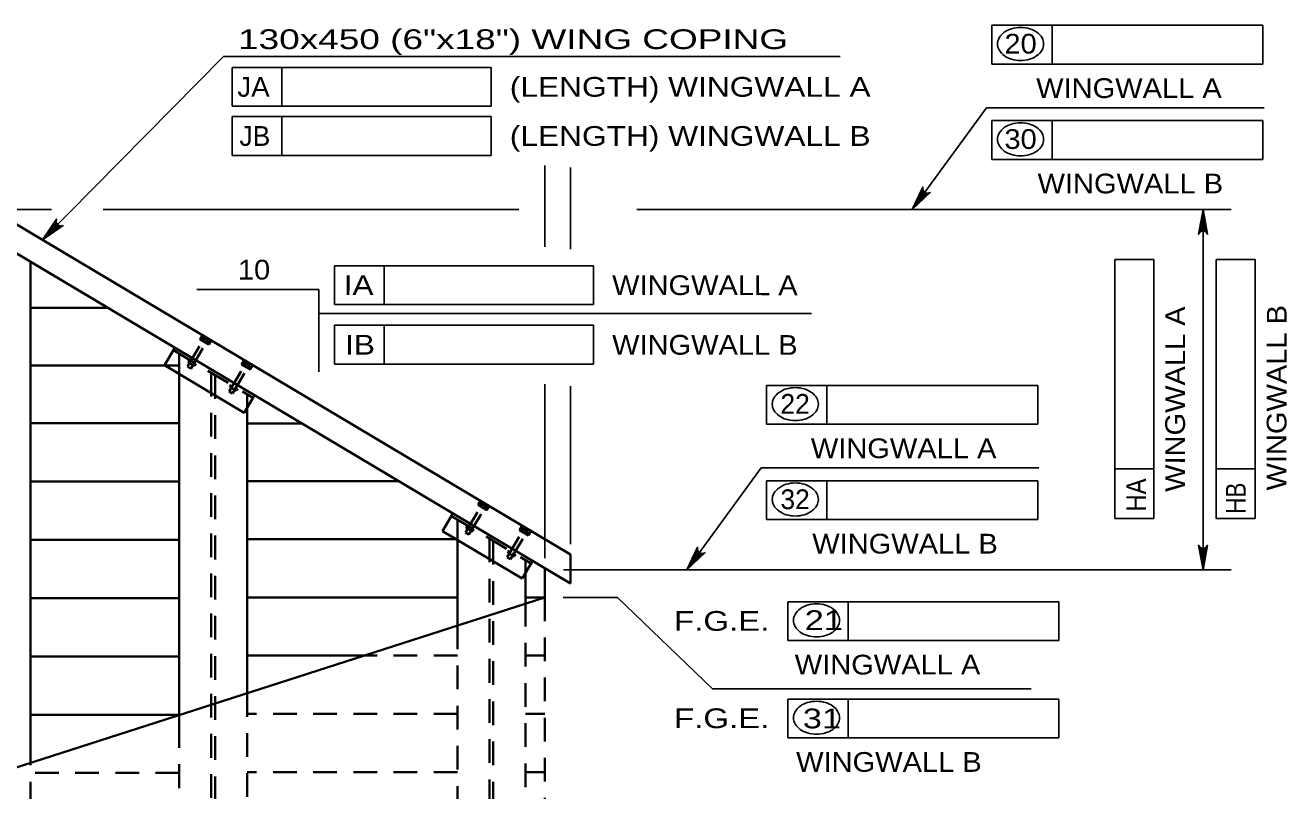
# Model space of a CAD drawing. Extents: x -6.4 to 73.1, y -66 to 0.
# Drawn here: x 51.01 to 58.67, y -62.24 to -57.59 of the extents above; entities that cross this region are included whole.
import ezdxf
from ezdxf.enums import TextEntityAlignment as Align

# ---------------------------------------------------------------- set-up
doc = ezdxf.new("R2010")
doc.units = 0
doc.header["$LTSCALE"] = 0.048
doc.linetypes.add('MEDIUM_DASHED', pattern=[4.5, 3, -1.5])
for name, color, linetype, lineweight in [('3', 7, 'Continuous', 35), ('4', 7, 'Continuous', 25), ('5', 7, 'Continuous', 25), ('8', 7, 'Continuous', 25)]:
    doc.layers.add(name, color=color, linetype=linetype, lineweight=lineweight)

msp = doc.modelspace()

# ---------------------------------------------------------------- hatches: boundary and pattern name
at = {"layer": '4'}
for points in [[(56.39633, -58.70642), (56.47408, -58.61692), (56.45817, -58.60525)], [(58.14642, -58.81975), (58.18425, -58.81975), (58.16533, -58.70642)], [(51.20425, -58.8225), (51.17733, -58.79592), (51.11117, -58.88983)], [(55.02683, -60.89633), (55.10458, -60.80683), (55.08867, -60.79517)], [(58.14642, -60.78292), (58.18425, -60.78292), (58.16533, -60.89633)]]:
    msp.add_hatch(color=256, dxfattribs=at).paths.add_polyline_path(points)

# ---------------------------------------------------------------- linework, layer by layer
at = {"layer": '3'}
for p, q in [((50.80342, -58.70642), (54.32033, -60.80333)), ((50.80342, -58.88358), (54.32033, -60.9805)), ((51.03858, -62.06967), (51.03858, -59.02383)), ((51.50592, -59.30242), (51.03858, -59.30242)), ((51.85283, -59.6525), (51.91583, -59.54683)), ((51.85533, -59.654), (51.03858, -59.654)), ((51.94242, -59.70592), (51.94242, -61.835)), ((52.35583, -59.90892), (52.35583, -61.64542)), ((51.94242, -60.00558), (51.03858, -60.00558)), ((52.68633, -60.00625), (52.35583, -60.00625)), ((52.35583, -60.25692), (52.35583, -60.44433)), ((51.94242, -60.35992), (51.03858, -60.35992)), ((53.27608, -60.35783), (52.35583, -60.35783)), ((53.54325, -60.66042), (53.60625, -60.55475)), ((51.94242, -60.71425), (51.03858, -60.71425)), ((53.63283, -60.70942), (52.35583, -60.70942)), ((53.54325, -60.66042), (54.02717, -60.94892)), ((53.63283, -60.71383), (53.63283, -61.23483)), ((54.32033, -60.80333), (54.32033, -60.9805)), ((54.02717, -60.94892), (54.09017, -60.84325)), ((54.04625, -60.91683), (54.04625, -61.09983)), ((54.16433, -60.8875), (54.16433, -61.06375)), ((54.16433, -61.06375), (50.53233, -62.23267)), ((51.94242, -61.06858), (51.03858, -61.06858)), ((53.63283, -61.06375), (52.35583, -61.06375)), ((54.16433, -61.06375), (54.04625, -61.06375)), ((53.06342, -61.41808), (52.35583, -61.41808)), ((51.94242, -61.42292), (51.03858, -61.42292)), ((51.94242, -61.77725), (51.03858, -61.77725))]:
    msp.add_line(p, q, dxfattribs=at)
at = {"layer": '3', "linetype": 'MEDIUM_DASHED'}
for p, q in [((51.99167, -59.66108), (52.08467, -59.50367)), ((52.06833, -59.494), (52.08292, -59.46925)), ((52.12225, -59.52583), (52.06833, -59.494)), ((52.07625, -59.49875), (52.08275, -59.48792)), ((52.09175, -59.49342), (52.08542, -59.50408)), ((52.08908, -59.48708), (52.11792, -59.50408)), ((52.11075, -59.5045), (52.10442, -59.51533)), ((52.12225, -59.52583), (52.13683, -59.50117)), ((52.01292, -59.6735), (52.10592, -59.51617)), ((52.11433, -59.52117), (52.12058, -59.51025)), ((52.00483, -59.61975), (51.99842, -59.63058)), ((52.00083, -59.63658), (52.02967, -59.6535)), ((52.00758, -59.63592), (52.014, -59.62508)), ((52.02658, -59.64717), (52.03283, -59.63633)), ((52.04283, -59.64208), (52.03633, -59.65292)), ((52.24492, -59.81192), (52.33667, -59.65675)), ((52.32033, -59.647), (52.33492, -59.62233)), ((52.37433, -59.67892), (52.32033, -59.647)), ((52.32825, -59.65183), (52.33475, -59.64092)), ((52.34383, -59.6465), (52.33742, -59.65708)), ((52.34108, -59.64008), (52.36992, -59.65717)), ((52.36283, -59.65758), (52.35642, -59.66833)), ((52.37433, -59.67892), (52.38892, -59.65425)), ((52.01292, -59.6735), (51.99167, -59.66108)), ((52.26617, -59.82442), (52.35792, -59.66925)), ((52.36633, -59.67417), (52.37258, -59.66325)), ((52.25808, -59.77067), (52.25167, -59.7815)), ((52.25408, -59.78742), (52.283, -59.80442)), ((52.26083, -59.78683), (52.26725, -59.776)), ((52.27983, -59.798), (52.28617, -59.78725)), ((52.29617, -59.79292), (52.28958, -59.80383)), ((52.26617, -59.82442), (52.24492, -59.81192)), ((53.75875, -60.50192), (53.77333, -60.47717)), ((53.76667, -60.50667), (53.77317, -60.49583)), ((53.78217, -60.50133), (53.77583, -60.512)), ((53.7795, -60.495), (53.80833, -60.512)), ((53.68208, -60.669), (53.77508, -60.51158)), ((53.70333, -60.68142), (53.79633, -60.52408)), ((53.81267, -60.53375), (53.75875, -60.50192)), ((53.80117, -60.51242), (53.79483, -60.52325)), ((53.80475, -60.52908), (53.811, -60.51817)), ((53.81267, -60.53375), (53.82725, -60.50908)), ((53.69525, -60.62767), (53.68883, -60.6385)), ((53.69125, -60.6445), (53.72008, -60.66142)), ((53.698, -60.64383), (53.70442, -60.633)), ((53.717, -60.65508), (53.72325, -60.64425)), ((53.73325, -60.65), (53.72675, -60.66083)), ((54.01075, -60.65492), (54.02533, -60.63025)), ((54.01867, -60.65975), (54.02517, -60.64883)), ((54.03425, -60.65442), (54.02783, -60.665)), ((54.0315, -60.648), (54.06033, -60.66508)), ((53.70333, -60.68142), (53.68208, -60.669)), ((53.93533, -60.81983), (54.02708, -60.66467)), ((53.95658, -60.83233), (54.04833, -60.67717)), ((54.06475, -60.68683), (54.01075, -60.65492)), ((54.05325, -60.6655), (54.04683, -60.67625)), ((54.05675, -60.68208), (54.063, -60.67117)), ((54.06475, -60.68683), (54.07933, -60.66217)), ((53.9485, -60.77858), (53.94208, -60.78942)), ((53.9445, -60.79533), (53.97342, -60.81233)), ((53.95125, -60.79475), (53.95767, -60.78392)), ((53.97025, -60.80592), (53.97658, -60.79517)), ((53.98658, -60.80083), (53.98, -60.81175)), ((53.95658, -60.83233), (53.93533, -60.81983)), ((54.04625, -61.09708), (54.04625, -64.00233)), ((54.16433, -61.06375), (54.16433, -63.54408)), ((53.63283, -61.23483), (53.63283, -64.01342)), ((53.63283, -61.41808), (53.06342, -61.41808)), ((54.16433, -61.41808), (54.04625, -61.41808)), ((52.35583, -61.64542), (52.35583, -64.00233)), ((53.63283, -61.77242), (52.35583, -61.77242)), ((54.16433, -61.77242), (54.04625, -61.77242)), ((51.94242, -61.835), (51.94242, -64.01342)), ((51.03858, -63.54892), (51.03858, -62.06967)), ((51.94242, -62.13158), (51.03858, -62.13158)), ((53.63283, -62.12675), (52.35583, -62.12675)), ((54.16433, -62.12675), (54.04625, -62.12675))]:
    msp.add_line(p, q, dxfattribs=at)
at = {"layer": '3'}
msp.add_lwpolyline([(51.85283, -59.6525), (52.33675, -59.941), (52.39975, -59.83533)], dxfattribs=at)
at = {"layer": '3', "linetype": 'MEDIUM_DASHED'}
for centre, radius, start, end in [((52.08643, -59.49199), 0.00557, 346.84976, 131.94615), ((52.09441, -59.51061), 0.01754, 20.44796, 98.34796), ((52.11462, -59.5093), 0.00613, 61.22502, 128.11101), ((52.11462, -59.5093), 0.00613, 350.6849, 61.22502), ((52.00385, -59.63185), 0.00557, 166.9183, 312.01468), ((52.02401, -59.62985), 0.01754, 200.51649, 278.41649), ((52.03262, -59.64818), 0.00613, 170.75344, 237.63943), ((52.03262, -59.64818), 0.00613, 237.63943, 308.17954), ((52.33849, -59.64504), 0.00557, 346.84976, 131.94615), ((52.34646, -59.66365), 0.01754, 20.44796, 98.34796), ((52.36667, -59.66235), 0.00613, 61.22502, 128.11101), ((52.36667, -59.66235), 0.00613, 350.6849, 61.22502), ((52.25715, -59.78279), 0.00557, 166.9183, 312.01468), ((52.2773, -59.78078), 0.01754, 200.51649, 278.41649), ((52.28592, -59.79912), 0.00613, 170.75344, 237.63943), ((52.28592, -59.79912), 0.00613, 237.63943, 308.17954), ((53.77685, -60.4999), 0.00557, 346.84976, 131.94615), ((53.78482, -60.51852), 0.01754, 20.44796, 98.34796), ((53.80503, -60.51722), 0.00613, 61.22502, 128.11101), ((53.80503, -60.51722), 0.00613, 350.6849, 61.22502), ((53.69427, -60.63977), 0.00557, 166.9183, 312.01468), ((53.71442, -60.63777), 0.01754, 200.51649, 278.41649), ((54.0289, -60.65295), 0.00557, 346.84976, 131.94615), ((54.03688, -60.67157), 0.01754, 20.44796, 98.34796), ((53.72303, -60.6561), 0.00613, 170.75344, 237.63943), ((53.72303, -60.6561), 0.00613, 237.63943, 308.17954), ((54.05709, -60.67026), 0.00613, 61.22502, 128.11101), ((54.05709, -60.67026), 0.00613, 350.6849, 61.22502), ((53.94757, -60.79071), 0.00557, 166.9183, 312.01468), ((53.96772, -60.7887), 0.01754, 200.51649, 278.41649), ((53.97633, -60.80703), 0.00613, 170.75344, 237.63943), ((53.97633, -60.80703), 0.00613, 237.63943, 308.17954)]:
    msp.add_arc(centre, radius, start, end, dxfattribs=at)
at = {"layer": '4'}
for p, q in [((56.88133, -57.58508), (58.52967, -57.58508)), ((56.88133, -57.82133), (56.88133, -57.58508)), ((57.24817, -57.82133), (57.24817, -57.58508)), ((58.52967, -57.58508), (58.52967, -57.82133)), ((51.11108, -58.88992), (52.21175, -57.7755)), ((52.21175, -57.7755), (55.95917, -57.7755)), ((52.26392, -57.84175), (53.83875, -57.84175)), ((52.26392, -57.84175), (52.26392, -58.078)), ((52.56642, -57.84175), (52.56642, -58.078)), ((53.83875, -57.84175), (53.83875, -58.078)), ((58.52967, -57.82133), (56.88133, -57.82133)), ((52.26392, -58.078), (53.83875, -58.078)), ((52.26392, -58.14033), (53.83875, -58.14033)), ((52.26392, -58.14033), (52.26392, -58.3765)), ((52.56642, -58.14033), (52.56642, -58.3765)), ((53.83875, -58.14033), (53.83875, -58.3765)), ((56.88133, -58.16508), (58.52967, -58.16508)), ((56.88133, -58.40125), (56.88133, -58.16508)), ((57.24817, -58.40125), (57.24817, -58.16508)), ((58.52967, -58.16508), (58.52967, -58.40125)), ((52.26392, -58.3765), (53.83875, -58.3765)), ((58.52967, -58.40125), (56.88133, -58.40125)), ((54.16433, -58.93275), (54.16433, -58.43717)), ((54.32033, -58.94575), (54.32033, -58.45017)), ((50.92517, -58.70642), (51.165, -58.70642)), ((51.47892, -58.70642), (54.00733, -58.70642)), ((54.724, -58.70642), (58.33542, -58.70642)), ((58.16533, -60.89633), (58.16533, -58.70642)), ((57.62917, -60.58492), (57.62917, -59.01008)), ((57.62917, -59.01008), (57.86542, -59.01008)), ((57.86542, -60.58492), (57.86542, -59.01008)), ((58.24608, -60.58492), (58.24608, -59.01008)), ((58.24608, -59.01008), (58.48233, -59.01008)), ((58.48233, -60.58492), (58.48233, -59.01008)), ((52.88567, -59.04725), (54.4605, -59.04725)), ((52.88567, -59.04725), (52.88567, -59.2835)), ((53.18817, -59.04725), (53.18817, -59.2835)), ((54.4605, -59.04725), (54.4605, -59.2835)), ((52.79175, -59.19175), (52.04842, -59.19175)), ((52.79175, -59.69308), (52.79175, -59.19175)), ((55.78533, -59.33783), (52.79175, -59.33783)), ((52.88567, -59.2835), (54.4605, -59.2835)), ((52.88567, -59.40975), (54.4605, -59.40975)), ((52.88567, -59.40975), (52.88567, -59.646)), ((53.18817, -59.40975), (53.18817, -59.646)), ((54.4605, -59.40975), (54.4605, -59.646)), ((52.88567, -59.646), (54.4605, -59.646)), ((54.16433, -60.826), (54.16433, -59.76742)), ((54.32033, -60.73983), (54.32033, -59.7805)), ((55.51183, -59.77508), (57.16017, -59.77508)), ((55.51183, -60.01125), (55.51183, -59.77508)), ((55.87867, -60.01125), (55.87867, -59.77508)), ((57.16017, -59.77508), (57.16017, -60.01125)), ((57.16017, -60.01125), (55.51183, -60.01125)), ((57.62917, -60.28242), (57.86542, -60.28242)), ((58.24608, -60.28242), (58.48233, -60.28242)), ((55.51183, -60.59125), (55.51183, -60.355)), ((55.51183, -60.355), (57.16017, -60.355)), ((55.87867, -60.59125), (55.87867, -60.355)), ((57.16017, -60.355), (57.16017, -60.59125)), ((57.16017, -60.59125), (55.51183, -60.59125)), ((57.62917, -60.58492), (57.86542, -60.58492)), ((58.24608, -60.58492), (58.48233, -60.58492)), ((54.27742, -60.89633), (58.33542, -60.89633)), ((54.60633, -61.06375), (54.27492, -61.06375)), ((54.60633, -61.06375), (55.18333, -61.61992)), ((55.64075, -61.09025), (57.28917, -61.09025)), ((55.64075, -61.3265), (55.64075, -61.09025)), ((56.00767, -61.3265), (56.00767, -61.09025)), ((57.28917, -61.09025), (57.28917, -61.3265)), ((57.28917, -61.3265), (55.64075, -61.3265)), ((57.12075, -61.61992), (55.18333, -61.61992)), ((55.64075, -61.68217), (57.28917, -61.68217)), ((55.64075, -61.91842), (55.64075, -61.68217)), ((56.00767, -61.91842), (56.00767, -61.68217)), ((57.28917, -61.68217), (57.28917, -61.91842)), ((57.28917, -61.91842), (55.64075, -61.91842))]:
    msp.add_line(p, q, dxfattribs=at)
at = {"layer": '4', "lineweight": 35}
msp.add_line((51.03858, -59.49508), (51.03858, -61.49817), dxfattribs=at)
at = {"layer": '4'}
for points in [[(56.39633, -58.70642), (56.84992, -58.08683), (58.53742, -58.08683)], [(56.39633, -58.70642), (56.46183, -58.56958), (56.4615, -58.58358), (56.46608, -58.59425), (56.47308, -58.6015), (56.48217, -58.60608), (56.49375, -58.60717), (56.507, -58.60258), (56.39633, -58.70642), (56.49375, -58.60717), (56.48217, -58.60608), (56.39633, -58.70642), (56.47308, -58.6015), (56.46608, -58.59425), (56.39633, -58.70642), (56.4615, -58.58358)], [(58.16533, -58.70642), (58.19333, -58.85558), (58.18533, -58.84408), (58.17533, -58.83817), (58.16533, -58.83642), (58.15533, -58.83817), (58.14533, -58.84408), (58.13733, -58.85558), (58.16533, -58.70642), (58.14533, -58.84408), (58.15533, -58.83817), (58.16533, -58.70642), (58.16533, -58.83642), (58.17533, -58.83817), (58.16533, -58.70642), (58.18533, -58.84408)], [(51.11108, -58.88992), (51.196, -58.76417), (51.19358, -58.77792), (51.1965, -58.78917), (51.20242, -58.79742), (51.21075, -58.80325), (51.222, -58.80608), (51.23575, -58.8035), (51.11108, -58.88992), (51.222, -58.80608), (51.21075, -58.80325), (51.11108, -58.88992), (51.20242, -58.79742), (51.1965, -58.78917), (51.11108, -58.88992), (51.19358, -58.77792)], [(55.02683, -60.89633), (55.48042, -60.27675), (57.168, -60.27675)], [(55.02683, -60.89633), (55.09233, -60.7595), (55.092, -60.7735), (55.09658, -60.78417), (55.10358, -60.79142), (55.11267, -60.796), (55.12425, -60.79708), (55.1375, -60.7925), (55.02683, -60.89633), (55.12425, -60.79708), (55.11267, -60.796), (55.02683, -60.89633), (55.10358, -60.79142), (55.09658, -60.78417), (55.02683, -60.89633), (55.092, -60.7735)], [(58.16533, -60.89633), (58.13733, -60.74717), (58.14533, -60.75867), (58.15533, -60.76458), (58.16533, -60.76633), (58.17533, -60.76458), (58.18533, -60.75867), (58.19333, -60.74717), (58.16533, -60.89633), (58.18533, -60.75867), (58.17533, -60.76458), (58.16533, -60.89633), (58.16533, -60.76633), (58.15533, -60.76458), (58.16533, -60.89633), (58.14533, -60.75867)]]:
    msp.add_lwpolyline(points, dxfattribs=at)
for points in [[(56.39633, -58.70642), (56.47408, -58.61692), (56.45817, -58.60525)], [(58.14642, -58.81975), (58.18425, -58.81975), (58.16533, -58.70642)], [(51.20425, -58.8225), (51.17733, -58.79592), (51.11117, -58.88983)], [(55.02683, -60.89633), (55.10458, -60.80683), (55.08867, -60.79517)], [(58.14642, -60.78292), (58.18425, -60.78292), (58.16533, -60.89633)]]:
    msp.add_lwpolyline(points, close=True, dxfattribs=at)
for centre, radius, start, end in [((56.98938, -57.69895), 0.07309, 149.97668, 180), ((57.02159, -57.71756), 0.1103, 125.63164, 149.97668), ((57.04265, -57.74695), 0.14646, 106.53583, 125.63164), ((57.05643, -57.79336), 0.19487, 90, 106.53583), ((57.05643, -57.79336), 0.19487, 73.46417, 90), ((57.07021, -57.74695), 0.14646, 54.36836, 73.46417), ((57.09128, -57.71756), 0.1103, 30.02332, 54.36836), ((57.12349, -57.69895), 0.07309, 0, 30.02332), ((56.98938, -57.69895), 0.07309, 180, 210.02332), ((57.02159, -57.68033), 0.1103, 210.02332, 234.36836), ((57.09128, -57.68033), 0.1103, 305.63164, 329.97668), ((57.12349, -57.69895), 0.07309, 329.97668, 0), ((57.04265, -57.65094), 0.14646, 234.36836, 253.46417), ((57.05643, -57.60453), 0.19487, 253.46417, 270), ((57.05643, -57.60453), 0.19487, 270, 286.53583), ((57.07021, -57.65094), 0.14646, 286.53583, 305.63164), ((57.04265, -58.3269), 0.14646, 106.53583, 125.63164), ((57.05643, -58.3733), 0.19487, 90, 106.53583), ((57.05643, -58.3733), 0.19487, 73.46417, 90), ((57.07021, -58.3269), 0.14646, 54.36836, 73.46417), ((56.98938, -58.27889), 0.07309, 149.97668, 180), ((57.02159, -58.29751), 0.1103, 125.63164, 149.97668), ((57.09128, -58.29751), 0.1103, 30.02332, 54.36836), ((57.12349, -58.27889), 0.07309, 0, 30.02332), ((56.98938, -58.27889), 0.07309, 180, 210.02332), ((57.02159, -58.26028), 0.1103, 210.02332, 234.36836), ((57.04265, -58.23088), 0.14646, 234.36836, 253.46417), ((57.07021, -58.23088), 0.14646, 286.53583, 305.63164), ((57.09128, -58.26028), 0.1103, 305.63164, 329.97668), ((57.12349, -58.27889), 0.07309, 329.97668, 0), ((57.05643, -58.18448), 0.19487, 253.46417, 270), ((57.05643, -58.18448), 0.19487, 270, 286.53583), ((55.67318, -59.9369), 0.14646, 106.53583, 125.63164), ((55.68696, -59.9833), 0.19487, 90, 106.53583), ((55.68696, -59.9833), 0.19487, 73.46417, 90), ((55.70073, -59.9369), 0.14646, 54.36836, 73.46417), ((55.6199, -59.88889), 0.07309, 149.97668, 180), ((55.65211, -59.9075), 0.1103, 125.63164, 149.97668), ((55.7218, -59.9075), 0.1103, 30.02332, 54.36836), ((55.75401, -59.88889), 0.07309, 0, 30.02332), ((55.6199, -59.88889), 0.07309, 180, 210.02332), ((55.65211, -59.87027), 0.1103, 210.02332, 234.36836), ((55.67318, -59.84088), 0.14646, 234.36836, 253.46417), ((55.70073, -59.84088), 0.14646, 286.53583, 305.63164), ((55.7218, -59.87027), 0.1103, 305.63164, 329.97668), ((55.75401, -59.88889), 0.07309, 329.97668, 0), ((55.68696, -59.79448), 0.19487, 253.46417, 270), ((55.68696, -59.79448), 0.19487, 270, 286.53583), ((55.65211, -60.48745), 0.1103, 125.63164, 149.97668), ((55.67318, -60.51684), 0.14646, 106.53583, 125.63164), ((55.68696, -60.56325), 0.19487, 90, 106.53583), ((55.68696, -60.56325), 0.19487, 73.46417, 90), ((55.70073, -60.51684), 0.14646, 54.36836, 73.46417), ((55.7218, -60.48745), 0.1103, 30.02332, 54.36836), ((55.6199, -60.46883), 0.07309, 149.97668, 180), ((55.6199, -60.46883), 0.07309, 180, 210.02332), ((55.75401, -60.46883), 0.07309, 0, 30.02332), ((55.75401, -60.46883), 0.07309, 329.97668, 0), ((55.65211, -60.45022), 0.1103, 210.02332, 234.36836), ((55.67318, -60.42083), 0.14646, 234.36836, 253.46417), ((55.68696, -60.37442), 0.19487, 253.46417, 270), ((55.68696, -60.37442), 0.19487, 270, 286.53583), ((55.70073, -60.42083), 0.14646, 286.53583, 305.63164), ((55.7218, -60.45022), 0.1103, 305.63164, 329.97668), ((55.80211, -61.25211), 0.14646, 106.53583, 125.63164), ((55.81589, -61.29851), 0.19487, 90, 106.53583), ((55.81589, -61.29851), 0.19487, 73.46417, 90), ((55.82967, -61.25211), 0.14646, 54.36836, 73.46417), ((55.74884, -61.2041), 0.07309, 149.97668, 180), ((55.78105, -61.22271), 0.1103, 125.63164, 149.97668), ((55.85074, -61.22271), 0.1103, 30.02332, 54.36836), ((55.88295, -61.2041), 0.07309, 0, 30.02332), ((55.74884, -61.2041), 0.07309, 180, 210.02332), ((55.78105, -61.18548), 0.1103, 210.02332, 234.36836), ((55.85074, -61.18548), 0.1103, 305.63164, 329.97668), ((55.88295, -61.2041), 0.07309, 329.97668, 0), ((55.80211, -61.15609), 0.14646, 234.36836, 253.46417), ((55.81589, -61.10969), 0.19487, 253.46417, 270), ((55.81589, -61.10969), 0.19487, 270, 286.53583), ((55.82967, -61.15609), 0.14646, 286.53583, 305.63164), ((55.78105, -61.81463), 0.1103, 125.63164, 149.97668), ((55.80211, -61.84402), 0.14646, 106.53583, 125.63164), ((55.81589, -61.89043), 0.19487, 90, 106.53583), ((55.81589, -61.89043), 0.19487, 73.46417, 90), ((55.82967, -61.84402), 0.14646, 54.36836, 73.46417), ((55.85074, -61.81463), 0.1103, 30.02332, 54.36836), ((55.74884, -61.79601), 0.07309, 149.97668, 180), ((55.74884, -61.79601), 0.07309, 180, 210.02332), ((55.88295, -61.79601), 0.07309, 0, 30.02332), ((55.88295, -61.79601), 0.07309, 329.97668, 0), ((55.78105, -61.7774), 0.1103, 210.02332, 234.36836), ((55.80211, -61.74801), 0.14646, 234.36836, 253.46417), ((55.82967, -61.74801), 0.14646, 286.53583, 305.63164), ((55.85074, -61.7774), 0.1103, 305.63164, 329.97668), ((55.81589, -61.7016), 0.19487, 253.46417, 270), ((55.81589, -61.7016), 0.19487, 270, 286.53583)]:
    msp.add_arc(centre, radius, start, end, dxfattribs=at)
at = {"layer": '8', "linetype": 'MEDIUM_DASHED', "lineweight": 35}
for p, q in [((51.90717, -59.56142), (52.39108, -59.84983)), ((51.94242, -59.654), (51.85533, -59.654)), ((51.94242, -59.58242), (51.94242, -59.70592)), ((52.13733, -59.69858), (52.13733, -64.01408)), ((52.16092, -59.71267), (52.16092, -64.02892)), ((52.35583, -59.82883), (52.35583, -59.90892)), ((53.59758, -60.56933), (54.0815, -60.85775)), ((53.63283, -60.59033), (53.63283, -60.71383)), ((53.82775, -60.7065), (53.82775, -64.01408)), ((53.85133, -60.72058), (53.85133, -64.02892)), ((54.04625, -60.83675), (54.04625, -60.91683))]:
    msp.add_line(p, q, dxfattribs=at)

# ---------------------------------------------------------------- texts
at = {"layer": '4'}
for s, width, p in [('20', 1.1, (57.05625, -57.75742)), ('JA', 1.05, (52.39367, -58.01992)), ('WINGWALL A', 1.1, (57.715, -58.02758)), ('30', 1.1, (57.05625, -58.33733)), ('WINGWALL B', 1.1, (57.72342, -58.6075)), ('WINGWALL A', 1.1, (56.3455, -60.2175)), ('WINGWALL B', 1.1, (56.35392, -60.7975)), ('21', 1.3, (55.86021, -61.26258)), ('WINGWALL A', 1.1, (56.24767, -61.53275)), ('31', 1.3, (55.84862, -61.86025)), ('WINGWALL B', 1.1, (56.25608, -62.12467))]:
    msp.add_text(s, height=0.12, dxfattribs=dict(at, width=width)).set_placement(p, align=Align.CENTER)
for s, width, p in [('(LENGTH) WINGWALL A', 1.2, (53.9515, -58.01992)), ('(LENGTH) WINGWALL B', 1.2, (53.9515, -58.3185)), ('10', 1.1, (52.29867, -59.13142)), ('F.G.E.', 1.25, (54.94975, -61.26708)), ('F.G.E.', 1.25, (54.94975, -61.859))]:
    msp.add_text(s, height=0.12, dxfattribs=dict(at, width=width)).set_placement(p)
for s, p in [('JB', (52.402, -58.3185)), ('22', (55.68587, -59.94733)), ('32', (55.68587, -60.52733))]:
    msp.add_text(s, height=0.12, dxfattribs=at).set_placement(p, align=Align.CENTER)
for s, rotation, width, p in [('IA', 359.938, 1.2, (53.03239, -59.22544)), ('WINGWALL A', 89.938, 1.1, (58.05579, -59.85877)), ('WINGWALL B', 89.938, 1.1, (58.6727, -59.85036)), ('IB', 359.938, 1.2, (53.04081, -59.58794)), ('HA', 89.938, 0.9, (57.81836, -60.44152)), ('HB', 89.938, 0.85, (58.42427, -60.46094))]:
    msp.add_text(s, height=0.12, rotation=rotation, dxfattribs=dict(at, width=width)).set_placement(p, align=Align.CENTER)
at = {"layer": '4', "width": 1.1}
for s, p in [('WINGWALL A', (54.57325, -59.22542)), ('WINGWALL B', (54.57325, -59.58792))]:
    msp.add_text(s, height=0.12, rotation=359.938, dxfattribs=at).set_placement(p)
at = {"layer": '5', "width": 1.4}
msp.add_text('130x450 (6"x18") WING COPING', height=0.12, dxfattribs=at).set_placement((52.29983, -57.73008))

doc.saveas('drawing.dxf')
